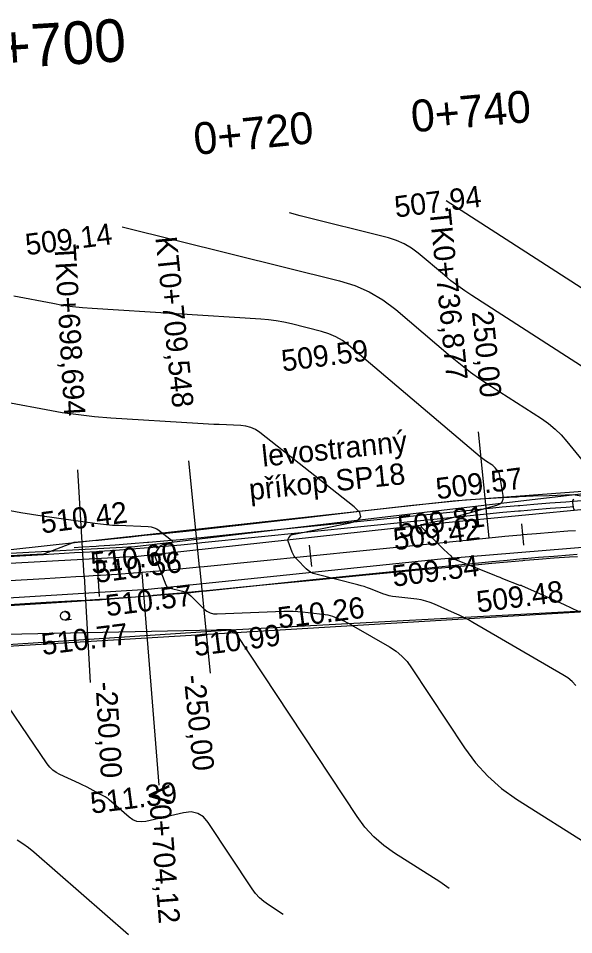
# Model space of a CAD drawing. Extents: x -636600 to -628587, y -1090963 to -1085869.
# Drawn here: x -629102.6 to -629050.5, y -1088272.6 to -1088186.6 of the extents above; entities that cross this region are included whole.
import ezdxf

# ---------------------------------------------------------------- set-up
doc = ezdxf.new("R2010")
doc.units = 0
for name, color, linetype in [('01_PARCELY_NÁVRH_PC', 7, 'Continuous'), ('40', 7, 'Continuous'), ('42', 7, 'Continuous'), ('43', 7, 'Continuous'), ('dno příkopu', 7, 'Continuous'), ('Ex_Major Contours', 7, 'Continuous'), ('Ex_Minor Contours', 7, 'Continuous'), ('HEKTOMETRY100', 7, 'Continuous'), ('HEKTOMETRY20', 7, 'Continuous'), ('HL_BODY', 7, 'Continuous'), ('koty_vše', 7, 'Continuous'), ('POLOMERY', 7, 'Continuous'), ('popis', 7, 'Continuous'), ('situace_osa', 7, 'Continuous'), ('situace_těleso', 7, 'Continuous'), ('situace_vozovka', 7, 'Continuous'), ('VRCHOLY', 7, 'Continuous')]:
    doc.layers.add(name, color=color, linetype=linetype)

msp = doc.modelspace()

# ---------------------------------------------------------------- linework, layer by layer
at = {"layer": '01_PARCELY_NÁVRH_PC'}
msp.add_lwpolyline([(-629387.941, -1088234.584), (-629219.304, -1088240.336), (-629181.474, -1088240.829), (-629109.866, -1088237.201), (-629061.821, -1088231.942), (-629043.39, -1088230.538), (-629025.998, -1088230.775), (-629023.594, -1088238.038), (-629036.901, -1088241.582), (-629140.622, -1088247.813), (-629178.5, -1088248.878), (-629442.3, -1088243.561)], dxfattribs=at)
at = {"layer": '40'}
for p, q in [((-629062.869, -1088233.987), (-629042.592, -1088232.039)), ((-629091.372, -1088237.123), (-629062.869, -1088233.987)), ((-629040.839, -1088235.564), (-629062.975, -1088237.409)), ((-629138.517, -1088239.709), (-629091.372, -1088237.123)), ((-629062.975, -1088237.409), (-629090.425, -1088240.258)), ((-629090.425, -1088240.258), (-629138.682, -1088243.208))]:
    msp.add_line(p, q, dxfattribs=at)
at = {"layer": '42'}
for p, q in [((-629043.39, -1088230.538), (-629062.677, -1088232.813)), ((-629062.677, -1088232.813), (-629091.675, -1088236.255)), ((-629091.675, -1088236.255), (-629138.396, -1088238.685)), ((-629082.142, -1088243.993), (-629036.901, -1088241.582)), ((-629140.622, -1088247.813), (-629082.142, -1088243.993))]:
    msp.add_line(p, q, dxfattribs=at)
at = {"layer": '43'}
for p, q in [((-629098.12, -1088243.108), (-629097.624, -1088243.044)), ((-629098.22, -1088243.12), (-629098.12, -1088243.108))]:
    msp.add_line(p, q, dxfattribs=at)
msp.add_circle((-629098.27, -1088242.724), 0.4, dxfattribs=at)
msp.add_arc((-629098.171, -1088242.711), 0.4, 267.01242, 104.49803, dxfattribs=at)
at = {"layer": 'dno příkopu'}
msp.add_lwpolyline([(-629097.376, -1088236.292), (-629096.605, -1088236.248), (-629095.315, -1088236.171), (-629095.074, -1088236.155), (-629093.544, -1088236.053), (-629092.015, -1088235.942), (-629090.486, -1088235.821), (-629090.383, -1088235.812), (-629088.958, -1088235.69), (-629087.431, -1088235.55), (-629085.904, -1088235.4), (-629085.455, -1088235.355), (-629080.48, -1088234.852), (-629075.505, -1088234.349), (-629070.531, -1088233.846), (-629065.556, -1088233.344), (-629060.581, -1088232.841), (-629058.714, -1088232.652), (-629057.228, -1088232.506), (-629055.74, -1088232.369), (-629055.571, -1088232.354), (-629054.251, -1088232.241), (-629052.762, -1088232.121), (-629051.273, -1088232.011), (-629050.531, -1088231.959), (-629049.782, -1088231.909)], dxfattribs=at)
at = {"layer": 'Ex_Major Contours'}
msp.add_lwpolyline([(-629050.316, -1088249.271), (-629050.68, -1088248.885), (-629051.086, -1088248.544), (-629051.535, -1088248.248), (-629059.968, -1088243.348), (-629060.394, -1088243.108), (-629060.826, -1088242.88), (-629061.264, -1088242.663), (-629061.707, -1088242.458), (-629063.594, -1088241.617), (-629063.995, -1088241.457), (-629064.405, -1088241.328), (-629064.823, -1088241.232), (-629065.25, -1088241.168), (-629067.218, -1088240.949), (-629067.526, -1088240.904), (-629067.829, -1088240.84), (-629068.127, -1088240.755), (-629068.42, -1088240.65), (-629069.582, -1088240.191), (-629069.875, -1088240.081), (-629070.17, -1088239.981), (-629070.468, -1088239.89), (-629070.77, -1088239.808), (-629074.709, -1088238.814), (-629074.963, -1088238.732), (-629075.199, -1088238.619), (-629075.417, -1088238.474), (-629075.617, -1088238.298), (-629076.47, -1088237.447), (-629076.609, -1088237.292), (-629076.731, -1088237.126), (-629076.833, -1088236.948), (-629076.918, -1088236.758), (-629077.318, -1088235.72), (-629077.336, -1088235.653), (-629077.336, -1088235.587), (-629077.319, -1088235.524), (-629077.285, -1088235.462), (-629077.114, -1088235.222), (-629077.067, -1088235.168), (-629077.013, -1088235.125), (-629076.952, -1088235.093), (-629076.883, -1088235.073), (-629071.496, -1088234.006), (-629070.781, -1088233.774), (-629070.482, -1088233.441), (-629070.597, -1088233.009), (-629071.128, -1088232.477), (-629079.958, -1088225.519), (-629080.367, -1088225.244), (-629080.803, -1088225.042), (-629081.265, -1088224.913), (-629081.755, -1088224.856), (-629083.766, -1088224.776), (-629084.269, -1088224.754), (-629084.771, -1088224.73), (-629085.274, -1088224.702), (-629085.776, -1088224.672), (-629093.934, -1088224.156), (-629095.458, -1088224.036), (-629096.976, -1088223.869), (-629098.489, -1088223.656), (-629099.995, -1088223.396), (-629110.066, -1088221.5)], dxfattribs=at)
at = {"layer": 'Ex_Minor Contours'}
for points in [[(-629041.383, -1088217.394), (-629062.481, -1088203.786)], [(-629047.956, -1088220.491), (-629060.079, -1088212.671), (-629060.746, -1088212.225), (-629061.398, -1088211.758), (-629062.035, -1088211.27), (-629062.655, -1088210.761), (-629065.106, -1088208.682), (-629065.74, -1088208.203), (-629066.416, -1088207.806), (-629067.133, -1088207.49), (-629067.892, -1088207.255), (-629076.17, -1088205.197), (-629077.165, -1088204.903)], [(-629092.874, -1088206.214), (-629072.502, -1088211.28), (-629071.061, -1088211.725), (-629069.701, -1088212.325), (-629068.419, -1088213.079), (-629067.216, -1088213.988), (-629062.064, -1088218.357), (-629061.14, -1088219.115), (-629060.192, -1088219.842), (-629059.221, -1088220.538), (-629058.227, -1088221.203), (-629053.557, -1088224.215), (-629052.895, -1088224.679), (-629052.276, -1088225.19), (-629051.7, -1088225.749), (-629051.165, -1088226.355), (-629048.237, -1088229.951)], [(-629050.06, -1088242.317), (-629050.719, -1088241.991), (-629051.387, -1088241.683), (-629055.39, -1088239.899), (-629055.405, -1088239.893), (-629055.421, -1088239.888), (-629055.437, -1088239.884), (-629055.453, -1088239.882), (-629055.52, -1088239.875), (-629055.536, -1088239.872), (-629055.553, -1088239.869), (-629055.568, -1088239.864), (-629055.584, -1088239.859), (-629057.163, -1088239.235), (-629057.431, -1088239.129), (-629057.699, -1088239.022), (-629057.967, -1088238.915), (-629058.234, -1088238.807), (-629061.878, -1088237.338), (-629061.897, -1088237.328), (-629061.913, -1088237.314), (-629061.924, -1088237.297), (-629061.932, -1088237.276), (-629061.956, -1088237.188), (-629061.963, -1088237.166), (-629061.974, -1088237.147), (-629061.986, -1088237.129), (-629062.002, -1088237.113), (-629062.697, -1088236.487), (-629062.817, -1088236.377), (-629062.937, -1088236.265), (-629063.054, -1088236.152), (-629063.171, -1088236.037), (-629064.745, -1088234.464), (-629064.765, -1088234.443), (-629064.781, -1088234.42), (-629064.795, -1088234.396), (-629064.807, -1088234.37), (-629064.862, -1088234.226), (-629064.865, -1088234.217), (-629064.865, -1088234.208), (-629064.862, -1088234.199), (-629064.858, -1088234.191), (-629064.834, -1088234.158), (-629064.828, -1088234.15), (-629064.82, -1088234.144), (-629064.812, -1088234.14), (-629064.802, -1088234.137), (-629063.328, -1088233.845), (-629063.08, -1088233.794), (-629062.832, -1088233.737), (-629062.586, -1088233.677), (-629062.341, -1088233.611), (-629057.725, -1088232.338), (-629057.431, -1088232.211), (-629057.236, -1088232.019), (-629057.142, -1088231.763), (-629057.148, -1088231.443), (-629057.448, -1088229.536), (-629057.471, -1088229.435), (-629057.506, -1088229.34), (-629057.553, -1088229.25), (-629057.613, -1088229.166), (-629057.878, -1088228.841), (-629057.947, -1088228.763), (-629058.021, -1088228.691), (-629058.101, -1088228.625), (-629058.186, -1088228.565), (-629058.788, -1088228.177), (-629058.916, -1088228.091), (-629059.042, -1088228.002), (-629059.164, -1088227.908), (-629059.283, -1088227.81), (-629071.64, -1088217.331), (-629072.215, -1088216.897), (-629072.828, -1088216.536), (-629073.479, -1088216.249), (-629074.167, -1088216.036), (-629076.998, -1088215.333), (-629077.708, -1088215.173), (-629078.423, -1088215.046), (-629079.143, -1088214.951), (-629079.868, -1088214.889), (-629095.679, -1088213.888), (-629096.609, -1088213.815), (-629097.534, -1088213.713), (-629098.457, -1088213.583), (-629099.375, -1088213.425), (-629103.043, -1088212.734)], [(-629050.523, -1088231.804), (-629050.591, -1088231.87), (-629050.625, -1088231.958), (-629050.626, -1088232.069), (-629050.56, -1088232.557), (-629050.534, -1088232.674), (-629050.489, -1088232.782)], [(-629103.385, -1088232.84), (-629102.384, -1088233.012), (-629101.381, -1088233.172), (-629100.376, -1088233.321), (-629095.451, -1088234.024), (-629094.895, -1088234.096), (-629094.337, -1088234.154), (-629093.779, -1088234.198), (-629093.219, -1088234.227), (-629090.442, -1088234.338), (-629090.156, -1088234.371), (-629089.886, -1088234.447), (-629089.631, -1088234.565), (-629089.392, -1088234.726), (-629088.251, -1088235.625), (-629088.162, -1088235.714), (-629088.143, -1088235.786), (-629088.193, -1088235.841), (-629088.312, -1088235.88), (-629088.964, -1088236.009), (-629089.092, -1088236.046), (-629089.207, -1088236.105), (-629089.307, -1088236.185), (-629089.394, -1088236.286), (-629089.713, -1088236.734), (-629089.776, -1088236.848), (-629089.807, -1088236.966), (-629089.806, -1088237.088), (-629089.773, -1088237.215), (-629088.772, -1088239.814), (-629088.758, -1088239.844), (-629088.742, -1088239.873), (-629088.723, -1088239.899), (-629088.701, -1088239.923), (-629088.607, -1088240.017), (-629088.582, -1088240.039), (-629088.555, -1088240.057), (-629088.526, -1088240.071), (-629088.495, -1088240.081), (-629087.216, -1088240.404), (-629086.999, -1088240.474), (-629086.797, -1088240.57), (-629086.611, -1088240.693), (-629086.439, -1088240.842), (-629085.206, -1088242.062), (-629084.933, -1088242.285), (-629084.633, -1088242.44), (-629084.307, -1088242.527), (-629083.954, -1088242.547), (-629077.703, -1088242.291), (-629077.266, -1088242.282), (-629076.831, -1088242.289), (-629076.395, -1088242.312), (-629075.961, -1088242.352), (-629073.835, -1088242.589), (-629073.597, -1088242.625), (-629073.364, -1088242.678), (-629073.136, -1088242.75), (-629072.912, -1088242.84), (-629072.028, -1088243.234), (-629071.808, -1088243.335), (-629071.592, -1088243.442), (-629071.378, -1088243.555), (-629071.167, -1088243.674), (-629067.792, -1088245.635), (-629067.188, -1088246.033), (-629066.642, -1088246.491), (-629066.153, -1088247.01), (-629065.722, -1088247.59), (-629060.75, -1088255.122), (-629059.723, -1088256.515), (-629058.568, -1088257.778), (-629057.284, -1088258.909), (-629055.872, -1088259.91), (-629048.841, -1088264.366)], [(-629062.199, -1088268.313), (-629063.073, -1088267.694), (-629067.326, -1088264.999), (-629068.343, -1088264.278), (-629069.268, -1088263.463), (-629070.1, -1088262.554), (-629070.84, -1088261.55), (-629082.183, -1088244.365), (-629082.198, -1088244.348), (-629082.216, -1088244.337), (-629082.236, -1088244.333), (-629082.258, -1088244.335), (-629082.355, -1088244.357), (-629082.377, -1088244.359), (-629082.398, -1088244.355), (-629082.415, -1088244.345), (-629082.431, -1088244.327), (-629082.579, -1088244.111), (-629082.611, -1088244.074), (-629082.649, -1088244.048), (-629082.692, -1088244.032), (-629082.741, -1088244.028), (-629083.497, -1088244.04), (-629083.64, -1088244.043), (-629083.783, -1088244.046), (-629083.926, -1088244.048), (-629084.069, -1088244.051), (-629106.869, -1088244.522)], [(-629077.765, -1088270.731), (-629079.156, -1088269.85), (-629079.598, -1088269.536), (-629080.001, -1088269.182), (-629080.363, -1088268.786), (-629080.684, -1088268.35), (-629084.797, -1088262.119), (-629085.254, -1088261.588), (-629085.791, -1088261.256), (-629086.409, -1088261.125), (-629087.107, -1088261.193), (-629090.65, -1088262.004), (-629091.08, -1088262.055), (-629091.484, -1088262.007), (-629091.864, -1088261.858), (-629092.219, -1088261.61), (-629094.092, -1088259.98), (-629094.183, -1088259.905), (-629094.279, -1088259.835), (-629094.378, -1088259.772), (-629094.482, -1088259.714), (-629094.903, -1088259.494), (-629095.008, -1088259.439), (-629095.113, -1088259.383), (-629095.218, -1088259.327), (-629095.322, -1088259.27), (-629096.159, -1088258.811), (-629096.334, -1088258.717), (-629096.511, -1088258.626), (-629096.689, -1088258.538), (-629096.869, -1088258.453), (-629098.707, -1088257.608), (-629099.056, -1088257.419), (-629099.371, -1088257.189), (-629099.651, -1088256.918), (-629099.896, -1088256.606), (-629105.423, -1088248.551)], [(-629092.28, -1088272.64), (-629101.162, -1088264.908), (-629101.659, -1088264.5), (-629102.177, -1088264.124), (-629102.716, -1088263.779)]]:
    msp.add_lwpolyline(points, dxfattribs=at)
at = {"layer": 'HEKTOMETRY100'}
msp.add_lwpolyline([(-629095.268, -1088236.919), (-629095.018, -1088240.911)], dxfattribs=at)
at = {"layer": 'HEKTOMETRY20'}
for points in [[(-629055.416, -1088234.097), (-629055.24, -1088236.089)], [(-629075.329, -1088236.09), (-629075.128, -1088238.08)]]:
    msp.add_lwpolyline(points, dxfattribs=at)
at = {"layer": 'HL_BODY'}
for points in [[(-629058.438, -1088235.388), (-629059.443, -1088225.439)], [(-629085.628, -1088238.137), (-629086.634, -1088228.187)], [(-629096.447, -1088238.993), (-629097.02, -1088229.01)]]:
    msp.add_lwpolyline(points, dxfattribs=at)
at = {"layer": 'POLOMERY'}
for points in [[(-629058.438, -1088235.388), (-629059.443, -1088225.439)], [(-629085.628, -1088238.137), (-629084.622, -1088248.086)], [(-629096.447, -1088238.993), (-629095.875, -1088248.977)]]:
    msp.add_lwpolyline(points, dxfattribs=at)
at = {"layer": 'situace_osa'}
msp.add_lwpolyline([(-629105.127, -1088239.491), (-629100.135, -1088239.205), (-629097.219, -1088239.038), (-629096.447, -1088238.993), (-629095.143, -1088238.915), (-629094.9, -1088238.9), (-629093.353, -1088238.797), (-629091.806, -1088238.684), (-629090.26, -1088238.561), (-629090.157, -1088238.553), (-629088.715, -1088238.429), (-629087.171, -1088238.288), (-629085.628, -1088238.137), (-629085.178, -1088238.091), (-629080.203, -1088237.588), (-629075.229, -1088237.085), (-629070.254, -1088236.582), (-629065.279, -1088236.08), (-629060.305, -1088235.577), (-629058.438, -1088235.388), (-629056.967, -1088235.244), (-629055.496, -1088235.108), (-629055.328, -1088235.093), (-629054.023, -1088234.981), (-629052.551, -1088234.863), (-629051.077, -1088234.754), (-629050.344, -1088234.702)], dxfattribs=at)
at = {"layer": 'situace_těleso'}
for points in [[(-629049.809, -1088231.505), (-629050.571, -1088231.374), (-629051.316, -1088231.395), (-629052.815, -1088231.445), (-629054.313, -1088231.505), (-629055.64, -1088231.566), (-629055.811, -1088231.574), (-629057.309, -1088231.652), (-629058.807, -1088231.739), (-629060.681, -1088231.855), (-629065.655, -1088232.362), (-629070.622, -1088232.943), (-629075.589, -1088233.525), (-629080.556, -1088234.102), (-629085.525, -1088234.658), (-629085.975, -1088234.707), (-629087.495, -1088234.869), (-629089.017, -1088235.019), (-629090.438, -1088235.149), (-629090.54, -1088235.158), (-629092.06, -1088235.338), (-629093.583, -1088235.5), (-629095.107, -1088235.642), (-629095.347, -1088235.664), (-629096.632, -1088235.774), (-629097.402, -1088235.837), (-629100.266, -1088236.928), (-629105.258, -1088237.198)], [(-629104.992, -1088241.839), (-629100.002, -1088241.529), (-629097.086, -1088241.349), (-629096.315, -1088241.296), (-629095, -1088241.205), (-629094.754, -1088241.187), (-629093.194, -1088241.068), (-629091.635, -1088240.938), (-629090.075, -1088240.811), (-629089.97, -1088240.804), (-629088.514, -1088240.699), (-629086.954, -1088240.578), (-629085.397, -1088240.416), (-629084.948, -1088240.363), (-629079.975, -1088239.844), (-629074.998, -1088239.363), (-629070.022, -1088238.878), (-629065.045, -1088238.401), (-629060.064, -1088237.955), (-629058.196, -1088237.78), (-629056.739, -1088237.646), (-629055.281, -1088237.52), (-629055.115, -1088237.506), (-629053.822, -1088237.402), (-629052.363, -1088237.29), (-629050.903, -1088237.188), (-629050.177, -1088237.142)]]:
    msp.add_lwpolyline(points, dxfattribs=at)
at = {"layer": 'situace_vozovka'}
for points in [[(-629105.256, -1088237.245), (-629100.264, -1088236.959), (-629097.348, -1088236.791), (-629096.576, -1088236.747), (-629095.284, -1088236.67), (-629095.043, -1088236.654), (-629093.509, -1088236.552), (-629091.977, -1088236.44), (-629090.445, -1088236.319), (-629090.342, -1088236.31), (-629088.914, -1088236.188), (-629087.383, -1088236.048), (-629085.854, -1088235.898), (-629085.404, -1088235.852), (-629080.43, -1088235.35), (-629075.455, -1088234.847), (-629070.48, -1088234.344), (-629065.506, -1088233.841), (-629060.531, -1088233.338), (-629058.664, -1088233.149), (-629057.18, -1088233.004), (-629055.695, -1088232.867), (-629055.527, -1088232.852), (-629054.21, -1088232.739), (-629052.724, -1088232.62), (-629051.237, -1088232.509), (-629050.497, -1088232.458)], [(-629104.998, -1088241.738), (-629100.006, -1088241.451), (-629097.09, -1088241.284), (-629096.319, -1088241.24), (-629095.003, -1088241.161), (-629094.757, -1088241.145), (-629093.196, -1088241.041), (-629091.635, -1088240.927), (-629090.076, -1088240.804), (-629089.971, -1088240.795), (-629088.517, -1088240.67), (-629086.959, -1088240.528), (-629085.402, -1088240.375), (-629084.952, -1088240.33), (-629079.977, -1088239.827), (-629075.002, -1088239.324), (-629070.028, -1088238.821), (-629065.053, -1088238.318), (-629060.078, -1088237.815), (-629058.211, -1088237.627), (-629056.754, -1088237.484), (-629055.296, -1088237.349), (-629055.13, -1088237.335), (-629053.837, -1088237.224), (-629052.377, -1088237.106), (-629050.917, -1088236.998), (-629050.19, -1088236.947)]]:
    msp.add_lwpolyline(points, dxfattribs=at)
at = {"layer": 'VRCHOLY'}
msp.add_lwpolyline([(-629091.028, -1088238.682), (-629089.449, -1088258.62)], dxfattribs=at)

# ---------------------------------------------------------------- texts
at = {"layer": 'HEKTOMETRY100'}
msp.add_text('0+700', height=4, rotation=3.58389, dxfattribs=at).set_placement((-629107.401, -1088191.589))
at = {"layer": 'HEKTOMETRY20'}
for s, rotation, p in [('0+740', 5.05626, (-629065.651, -1088197.356)), ('0+720', 5.7721, (-629086.022, -1088199.48))]:
    msp.add_text(s, height=3, rotation=rotation, dxfattribs=at).set_placement(p)
at = {"layer": 'HL_BODY'}
for s, rotation, p in [('TK0+736,877', 275.7721, (-629064.057, -1088204.658)), ('KT0+709,548', 275.7721, (-629089.759, -1088207.215)), ('TK0+698,694', 273.28447, (-629099.232, -1088207.922))]:
    msp.add_text(s, height=2, rotation=rotation, dxfattribs=at).set_placement(p)
at = {"layer": 'koty_vše'}
for s, p in [('507.94', (-629067.201, -1088205.356)), ('509.14', (-629101.827, -1088208.885)), ('509.59', (-629077.806, -1088219.794)), ('509.57', (-629063.322, -1088231.797)), ('510.42', (-629100.402, -1088234.996)), ('509.81', (-629066.89, -1088235.371)), ('509.42', (-629067.316, -1088236.575)), ('510.60', (-629095.692, -1088238.787)), ('510.56', (-629095.303, -1088239.644)), ('509.54', (-629067.421, -1088239.996)), ('509.48', (-629059.508, -1088242.418)), ('510.57', (-629094.302, -1088242.772)), ('510.26', (-629078.158, -1088243.926)), ('510.77', (-629100.327, -1088246.409)), ('510.99', (-629086.034, -1088246.51)), ('511.39', (-629095.729, -1088261.295))]:
    msp.add_text(s, height=2, rotation=7.31727, dxfattribs=at).set_placement(p)
at = {"layer": 'POLOMERY'}
for s, rotation, p in [('250,00', 275.7721, (-629060.078, -1088214.186)), ('-250,00', 273.28447, (-629095.375, -1088248.948)), ('-250,00', 275.7721, (-629087.109, -1088248.337))]:
    msp.add_text(s, height=2, rotation=rotation, dxfattribs=at).set_placement(p)
at = {"layer": 'popis'}
for s, p in [('levostranný', (-629079.675, -1088228.73)), ('příkop SP18', (-629080.879, -1088231.872))]:
    msp.add_text(s, height=2, rotation=5.95953, dxfattribs=at).set_placement(p)
at = {"layer": 'VRCHOLY'}
msp.add_text('V0+704,12', height=2, rotation=274.52828, dxfattribs=at).set_placement((-629090.446, -1088258.699))

doc.saveas('drawing.dxf')
